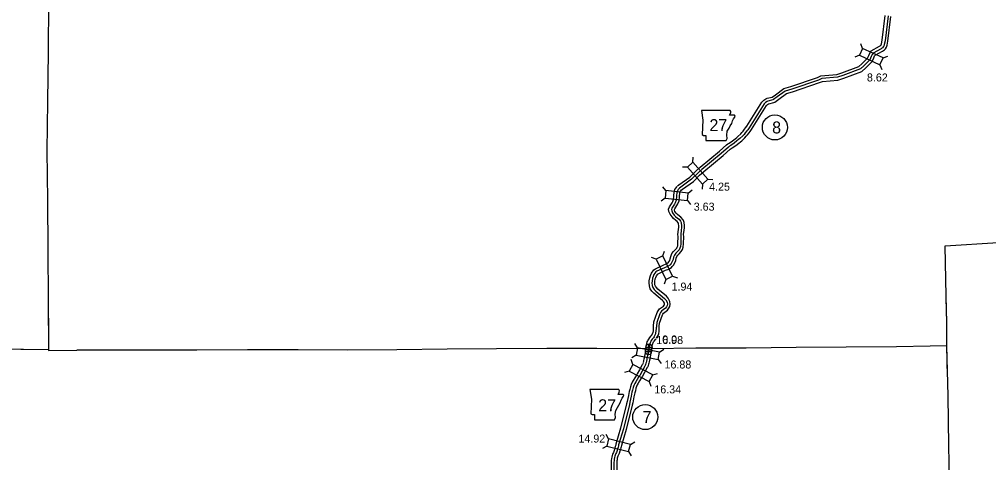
# Model space of a CAD drawing. Extents: x -83719 to 153526, y -11835 to 11446.
# Drawn here: x -4838 to -3133, y -2286 to -1507 of the extents above; entities that cross this region are included whole.
import ezdxf

# ---------------------------------------------------------------- set-up
doc = ezdxf.new("R2010")
doc.units = 0
for name, color, linetype in [('Level 10', 7, 'Continuous'), ('Level 2', 7, 'Continuous'), ('Level 20', 7, 'Continuous'), ('Level 21', 7, 'Continuous'), ('Level 25', 7, 'Continuous'), ('Level 26', 7, 'Continuous'), ('Level 27', 7, 'Continuous'), ('Level 58', 7, 'Continuous'), ('Level 59', 7, 'Continuous')]:
    doc.layers.add(name, color=color, linetype=linetype)

msp = doc.modelspace()

# ---------------------------------------------------------------- linework, layer by layer
at = {"layer": 'Level 10'}
for points in [[(-3679.8, -1799.8), (-3677.3, -1797.7), (-3658.3, -1784.2), (-3647.8, -1773.7), (-3640.1, -1766.9), (-3606.1, -1738.7), (-3593.5, -1727.5), (-3591.3, -1725.8), (-3589, -1724.3), (-3582.8, -1720.3), (-3578.4, -1716.7), (-3575.5, -1714.3), (-3573.5, -1712.7), (-3568.7, -1708.3), (-3566.5, -1705.8), (-3564.4, -1703.4), (-3561.8, -1700), (-3560, -1697.8), (-3557.9, -1694.9), (-3531.3, -1652.3), (-3528.2, -1649.1), (-3524.7, -1646.6), (-3522.1, -1645.6), (-3513.6, -1643.6), (-3513.5, -1643.6), (-3507.4, -1639.3), (-3492.7, -1628.4), (-3480.5, -1624.7), (-3433.6, -1608.8), (-3427.6, -1606), (-3399.6, -1603.6), (-3390.6, -1600.6), (-3360.6, -1589.4), (-3355.3, -1584.8), (-3345.7, -1574.9), (-3343.5, -1570.2), (-3341.7, -1566.2), (-3338.9, -1562.2), (-3324.4, -1554.2), (-3323.3, -1553.5), (-3322.5, -1552.9), (-3321.7, -1552.1), (-3321.4, -1551.7), (-3321, -1549.9), (-3319.6, -1543.5), (-3314.4, -1500.2)], [(-3673.4, -1807.5), (-3671.2, -1805.6), (-3651.8, -1791.8), (-3640.9, -1781), (-3633.6, -1774.5), (-3599.6, -1746.3), (-3587.1, -1735.1), (-3585.5, -1733.9), (-3583.6, -1732.7), (-3577, -1728.4), (-3572.1, -1724.5), (-3569.1, -1722.1), (-3566.9, -1720.3), (-3561.6, -1715.3), (-3559, -1712.4), (-3556.7, -1709.8), (-3553.9, -1706.2), (-3552.1, -1703.8), (-3549.6, -1700.5), (-3523.3, -1658.4), (-3521.6, -1656.7), (-3519.9, -1655.5), (-3519.2, -1655.2), (-3510.5, -1653.2), (-3508.6, -1652.4), (-3501.5, -1647.4), (-3488.1, -1637.4), (-3477.5, -1634.2), (-3429.9, -1618.1), (-3424.9, -1615.8), (-3397.6, -1613.5), (-3387.3, -1610), (-3355.4, -1598.2), (-3348.4, -1592.1), (-3337.3, -1580.6), (-3334.4, -1574.3), (-3333, -1571.2), (-3332, -1569.8), (-3319.1, -1562.8), (-3317.5, -1561.6), (-3315.8, -1560.4), (-3314, -1558.5), (-3312.2, -1555.8), (-3311.2, -1552.2), (-3309.7, -1545.2), (-3304.4, -1501.5)], [(-3721.8, -2048.7), (-3722.1, -2046.2), (-3721.3, -2038.8), (-3715.7, -2022.5), (-3714.1, -2019.5), (-3711.4, -2016.2), (-3708, -2013.6), (-3704.5, -2011), (-3703.4, -2009.6), (-3702.9, -2008.7), (-3702.7, -2007.7), (-3703, -2005.9), (-3704.4, -2003), (-3706, -2001.1), (-3721.5, -1988.5), (-3724.8, -1984.9), (-3727.8, -1980.5), (-3729.3, -1975.7), (-3729.9, -1970.2), (-3729.6, -1966.5), (-3728.6, -1961.2), (-3727.6, -1957.5), (-3725.7, -1953.1), (-3721.5, -1947.4), (-3718.4, -1945.5), (-3705, -1939), (-3699.6, -1936.9), (-3696.7, -1935.1), (-3696.4, -1934.9), (-3695.2, -1933.4), (-3693.6, -1930.8), (-3692.6, -1927.9), (-3691.6, -1923.7), (-3689.7, -1918.9), (-3686.7, -1914.9), (-3683.9, -1912), (-3681.2, -1909.3), (-3680.2, -1907.3), (-3679.5, -1905.3), (-3679.1, -1901.1), (-3678.7, -1889), (-3679, -1885.5), (-3678.3, -1876.7), (-3677.7, -1872.5), (-3677.6, -1869.8), (-3678.1, -1866.2), (-3678.3, -1865.4), (-3678.6, -1864.5), (-3680.6, -1862.2), (-3682.8, -1860.6), (-3686.8, -1857.1), (-3689.5, -1854.2), (-3693, -1849.7), (-3695, -1844.8), (-3695.5, -1840.4), (-3694.1, -1836.4), (-3692.8, -1834.6), (-3689.4, -1829.3), (-3688.3, -1827.3), (-3687.1, -1823.6), (-3686.5, -1818), (-3686.4, -1816.4), (-3685.9, -1811.4), (-3685.4, -1808.9), (-3684.4, -1806.3), (-3682.9, -1803.5), (-3680.5, -1800.5)], [(-3711.9, -2047.6), (-3712, -2046.2), (-3711.5, -2040.9), (-3706.5, -2026.5), (-3705.7, -2025.1), (-3704.4, -2023.5), (-3701.9, -2021.6), (-3697.6, -2018.3), (-3694.8, -2015), (-3693.4, -2011.8), (-3692.6, -2008), (-3693.3, -2002.9), (-3696, -1997.3), (-3699.1, -1993.8), (-3714.7, -1981.2), (-3716.9, -1978.7), (-3718.7, -1976.1), (-3719.5, -1973.6), (-3719.8, -1970.1), (-3719.7, -1967.8), (-3718.9, -1963.4), (-3718.2, -1960.8), (-3717, -1958.1), (-3714.6, -1954.9), (-3713.6, -1954.2), (-3701, -1948.2), (-3695.1, -1945.9), (-3690.6, -1943.1), (-3689.2, -1941.7), (-3687, -1939.2), (-3684.5, -1935.1), (-3682.9, -1930.7), (-3682.1, -1926.6), (-3680.9, -1923.9), (-3679.1, -1921.4), (-3676.7, -1919), (-3673.1, -1915.3), (-3671, -1911.4), (-3669.6, -1907.4), (-3669.1, -1901.7), (-3668.7, -1888.7), (-3669, -1885.5), (-3668.3, -1877.8), (-3667.7, -1873.4), (-3667.5, -1869.4), (-3668.3, -1864.3), (-3668.7, -1862.3), (-3670, -1859.3), (-3673.7, -1854.9), (-3676.6, -1852.7), (-3679.9, -1849.9), (-3681.9, -1847.7), (-3684.3, -1844.6), (-3685.2, -1842.3), (-3685.3, -1841.6), (-3685.1, -1841), (-3684.5, -1840.1), (-3680.8, -1834.4), (-3679.1, -1831.4), (-3677.2, -1825.7), (-3676.5, -1818.8), (-3676.4, -1817.2), (-3676, -1812.9), (-3675.7, -1811.6), (-3675.3, -1810.4), (-3674.5, -1809), (-3672.7, -1806.8)], [(-3735.5, -2086.5), (-3733.6, -2076.8), (-3733, -2074.2), (-3732, -2072), (-3731.2, -2070.9), (-3730.5, -2069.3), (-3728.5, -2066.6), (-3726.2, -2063.6), (-3724.8, -2062.1)], [(-3725.5, -2063.1), (-3722.6, -2057.6), (-3722.2, -2054.4), (-3722, -2050.4), (-3721.8, -2047.9)], [(-3716.6, -2067.7), (-3713.4, -2061.6), (-3712.8, -2060), (-3712.3, -2055.3), (-3712, -2051), (-3711.8, -2048.4)], [(-3725.7, -2088.4), (-3723.8, -2078.9), (-3723.5, -2077.5), (-3723.2, -2076.9), (-3722.5, -2075.8), (-3721.8, -2074.3), (-3720.6, -2072.6), (-3718.5, -2070.1), (-3717.3, -2068.7)], [(-3735.4, -2086.3), (-3738.7, -2103), (-3738.8, -2104.4), (-3739.4, -2106.9), (-3739.9, -2108.7), (-3740.3, -2110)], [(-3725.3, -2086.3), (-3728.8, -2104.5), (-3728.9, -2106.2), (-3729.7, -2109.2), (-3730.3, -2111.6), (-3730.9, -2113.3)], [(-3740.4, -2110.2), (-3741.1, -2112.5), (-3741.4, -2113.6), (-3741.7, -2114), (-3742.4, -2115.1), (-3743.7, -2117.9), (-3746.6, -2123), (-3750.5, -2130.4), (-3751.9, -2132.4), (-3755, -2137.3), (-3757.8, -2141.8), (-3759.6, -2145.2), (-3761.3, -2148.8), (-3762.7, -2153.3), (-3763.6, -2157.7), (-3764.7, -2161.4), (-3766.3, -2168.4), (-3768.5, -2179.1), (-3769.3, -2183), (-3780, -2225.7), (-3788.2, -2254), (-3788.6, -2255.7), (-3789.3, -2257.9), (-3790.1, -2260.8), (-3790.7, -2263.6), (-3792, -2266.8), (-3792.7, -2268.5), (-3794, -2271.4), (-3794.8, -2274.1), (-3795.4, -2276.6), (-3796.1, -2279.5), (-3796.5, -2282.6), (-3796.6, -2285.4), (-3797, -2339.8)], [(-3730.8, -2113.2), (-3731.6, -2115.5), (-3732.2, -2117.7), (-3733.1, -2119.2), (-3733.6, -2120), (-3734.9, -2122.6), (-3737.8, -2127.8), (-3741.9, -2135.5), (-3743.5, -2137.9), (-3746.5, -2142.6), (-3749.1, -2146.7), (-3750.7, -2149.7), (-3752, -2152.5), (-3753, -2155.8), (-3753.9, -2160.1), (-3755, -2163.9), (-3756.6, -2170.5), (-3758.7, -2181.1), (-3759.6, -2185.3), (-3770.3, -2228.3), (-3778.5, -2256.6), (-3779, -2258.5), (-3779.7, -2260.6), (-3780.3, -2263.1), (-3781.1, -2266.6), (-3782.7, -2270.7), (-3783.6, -2272.5), (-3784.6, -2274.9), (-3785.2, -2276.7), (-3785.7, -2278.9), (-3786.2, -2281.3), (-3786.5, -2283.5), (-3786.6, -2285.7), (-3787, -2339.1)]]:
    msp.add_lwpolyline(points, dxfattribs=at)
at = {"layer": 'Level 2'}
for points in [[(-4786.4, -1305.1), (-4786.1, -1388.5), (-4786.3, -1475.9), (-4787.1, -1563.9), (-4787.9, -1651), (-4789, -1737.9), (-4788.3, -1824.7), (-4787.6, -1912.4), (-4786.9, -2000.3), (-4786.4, -2063.8)], [(-3206.3, -2040.2), (-3207.5, -1993.7), (-3209.2, -1905), (-3115.8, -1899.2), (-3112.5, -1899)], [(-3206.3, -2040.2), (-3207.5, -1996.5)], [(-3206.3, -2040.2), (-3207.5, -1996.5)], [(-4786.7, -2027.4), (-4786.4, -2063.8)], [(-3199.5, -2385.1), (-3200.5, -2345.1), (-3202.5, -2256.9), (-3203.9, -2169.2), (-3206.2, -2081.2), (-3206.3, -2040.2)], [(-3204.8, -2135.1), (-3206.2, -2081.2), (-3206.3, -2040.2)], [(-4786.4, -2063.8), (-4786.4, -2088.1), (-4786.4, -2089)], [(-4786.4, -2063.8), (-4786.4, -2088.1), (-4786.4, -2089)], [(-4786.4, -2088.1), (-4874.9, -2087.2), (-4963, -2086.5), (-4964.6, -2174.4), (-4986.5, -2173.8)], [(-4786.4, -2088.1), (-4834.9, -2087.6)], [(-4786.4, -2089), (-4736.6, -2088.9)], [(-4786.4, -2089), (-4736.6, -2088.9)], [(-4361.5, -2088.3), (-4436.4, -2088), (-4525.5, -2088.7), (-4613.3, -2088.9), (-4699.9, -2088.6), (-4736.6, -2088.9)], [(-4361.5, -2088.3), (-4436.4, -2088), (-4525.5, -2088.7), (-4613.3, -2088.9), (-4699.9, -2088.6), (-4736.6, -2088.9)], [(-3751.3, -2086.2), (-3821.6, -2085.8), (-3909.5, -2085.9), (-3998.2, -2086.6), (-4085.3, -2087), (-4173.3, -2087.8), (-4260.1, -2088.9), (-4260.1, -2088.4), (-4347.4, -2088.3), (-4361.5, -2088.3)], [(-3735.5, -2086.2), (-3821.6, -2085.8), (-3909.5, -2085.9), (-3998.2, -2086.6), (-4085.3, -2087), (-4173.3, -2087.8), (-4260.1, -2088.9), (-4260.1, -2088.4), (-4347.4, -2088.3), (-4361.5, -2088.3)], [(-3735.3, -2086.2), (-3739.7, -2086.2)], [(-3235.4, -2081.6), (-3294.4, -2082.9), (-3383, -2083.3), (-3471, -2084.2), (-3559, -2085), (-3647.5, -2085.3), (-3725.5, -2086.1)], [(-3235.4, -2081.6), (-3294.4, -2082.9), (-3383, -2083.3), (-3471, -2084.2), (-3559, -2085), (-3647.5, -2085.3), (-3725.3, -2086.1)], [(-3206.2, -2081), (-3235.4, -2081.6)], [(-3206.2, -2081), (-3235.4, -2081.6)], [(-3206.2, -2081), (-3235.4, -2081.6)]]:
    msp.add_lwpolyline(points, dxfattribs=at)
at = {"layer": 'Level 20'}
for p, q in [((-3354.3, -1558), (-3357.3, -1549.8)), ((-3359.7, -1570), (-3368, -1573.1)), ((-3318.2, -1574.5), (-3310, -1571.4)), ((-3323.7, -1586.5), (-3320.6, -1594.7)), ((-3652.6, -1758.2), (-3652.1, -1749.4)), ((-3662.4, -1767), (-3671.2, -1766.5)), ((-3626.2, -1787.8), (-3617.4, -1788.3)), ((-3700.4, -1808.1), (-3705.9, -1801.2)), ((-3661, -1812.4), (-3654.2, -1806.9)), ((-3636.1, -1796.5), (-3636.6, -1805.3)), ((-3701.8, -1821.2), (-3708.7, -1826.7)), ((-3662.5, -1825.5), (-3657, -1832.4)), ((-3717.5, -1928.6), (-3725.8, -1925.7)), ((-3705.6, -1922.9), (-3702.7, -1914.6)), ((-3688.4, -1958.5), (-3680.1, -1961.4)), ((-3700.3, -1964.3), (-3703.2, -1972.6)), ((-3750.1, -2084.5), (-3755.1, -2077.2)), ((-3736.3, -2091.3), (-3725.5, -2091.1)), ((-3730.8, -2096.6), (-3731, -2085.8)), ((-3711.3, -2092), (-3704, -2087)), ((-3758.5, -2113.7), (-3761.1, -2105.3)), ((-3752.6, -2097.4), (-3759.9, -2102.3)), ((-3713.8, -2104.9), (-3708.8, -2112.2)), ((-3764.6, -2125.4), (-3773, -2128)), ((-3723.4, -2132.1), (-3715, -2129.5)), ((-3729.5, -2143.8), (-3726.9, -2152.2)), ((-3801.1, -2244.6), (-3805.6, -2237.1)), ((-3762.7, -2254.4), (-3755.1, -2249.9)), ((-3804.3, -2257.4), (-3811.9, -2261.9)), ((-3766, -2267.2), (-3761.5, -2274.8))]:
    msp.add_line(p, q, dxfattribs=at)
for points in [[(-3359.7, -1570), (-3323.7, -1586.5), (-3318.2, -1574.5), (-3354.3, -1558)], [(-3626.2, -1787.8), (-3652.6, -1758.2), (-3662.4, -1767), (-3636.1, -1796.5)], [(-3661, -1812.4), (-3700.4, -1808.1), (-3701.8, -1821.2), (-3662.5, -1825.5)], [(-3717.5, -1928.6), (-3700.3, -1964.3), (-3688.4, -1958.5), (-3705.6, -1922.9)], [(-3711.3, -2092), (-3750.1, -2084.5), (-3752.6, -2097.4), (-3713.8, -2104.9)], [(-3723.4, -2132.1), (-3758.5, -2113.7), (-3764.6, -2125.4), (-3729.5, -2143.8)], [(-3804.3, -2257.4), (-3766, -2267.2), (-3762.7, -2254.4), (-3801.1, -2244.6)]]:
    msp.add_lwpolyline(points, close=True, dxfattribs=at)
msp.add_circle((-3730.9, -2091.2), 5.43, dxfattribs=at)
at = {"layer": 'Level 21'}
for points in [[(-3637.7, -1666.9), (-3635.2, -1683.8), (-3636.3, -1709.5), (-3634.1, -1710.9), (-3629.8, -1710.9), (-3629.8, -1719.9), (-3594.3, -1719.9), (-3592.6, -1716.3), (-3593.2, -1710.3), (-3592.3, -1703.6), (-3589.2, -1698.2), (-3587.3, -1694.3), (-3584.4, -1690), (-3582.8, -1685.5), (-3581.3, -1681.9), (-3578.8, -1678.8), (-3578.2, -1676.8), (-3579.4, -1675.4), (-3588.1, -1675.4), (-3586.1, -1671.4), (-3585.9, -1668.9), (-3587, -1666.9)], [(-3833.8, -2158), (-3831.2, -2174.9), (-3832.4, -2200.6), (-3830.1, -2202), (-3825.9, -2202), (-3825.9, -2211), (-3790.4, -2211), (-3788.7, -2207.3), (-3789.2, -2201.4), (-3788.4, -2194.6), (-3785.3, -2189.3), (-3783.3, -2185.3), (-3780.5, -2181.1), (-3778.8, -2176.6), (-3777.4, -2172.9), (-3774.9, -2169.8), (-3774.3, -2167.8), (-3775.4, -2166.4), (-3784.2, -2166.4), (-3782.2, -2162.5), (-3781.9, -2160), (-3783.1, -2158)]]:
    msp.add_lwpolyline(points, close=True, dxfattribs=at)
at = {"layer": 'Level 26'}
for p, q in [((-3729.7, -2088.8), (-3730, -2078)), ((-3735.3, -2083.5), (-3724.4, -2083.3))]:
    msp.add_line(p, q, dxfattribs=at)
msp.add_circle((-3729.9, -2083.4), 5.43, dxfattribs=at)
at = {"layer": 'Level 27'}
for centre in [(-3508.6, -1696.9), (-3736.6, -2206.4)]:
    msp.add_circle(centre, 22, dxfattribs=at)
at = {"layer": 'Level 59'}
for points in [[(-3309.4, -1500.8), (-3314.7, -1544.4), (-3316.1, -1551.1), (-3316.8, -1553.7), (-3317.9, -1555.3), (-3319.2, -1556.6), (-3320.4, -1557.6), (-3321.8, -1558.5), (-3335.4, -1566), (-3337.3, -1568.7), (-3339, -1572.3), (-3341.5, -1577.8), (-3351.8, -1588.4), (-3358, -1593.8), (-3388.9, -1605.3), (-3398.6, -1608.5), (-3426.2, -1610.9), (-3431.7, -1613.5), (-3479, -1629.4), (-3490.4, -1632.9), (-3504.4, -1643.3), (-3511, -1648), (-3512, -1648.4), (-3520.7, -1650.4), (-3522.3, -1651), (-3524.9, -1652.9), (-3527.3, -1655.3), (-3553.8, -1697.7), (-3556, -1700.8), (-3557.9, -1703.1), (-3560.6, -1706.6), (-3562.8, -1709.1), (-3565.1, -1711.8), (-3570.2, -1716.5), (-3572.3, -1718.2), (-3575.2, -1720.6), (-3579.9, -1724.3), (-3586.3, -1728.5), (-3588.4, -1729.9), (-3590.3, -1731.3), (-3602.9, -1742.5), (-3636.8, -1770.7), (-3644.3, -1777.4), (-3655.1, -1788), (-3674.2, -1801.7), (-3676.6, -1803.7)], [(-3676.6, -1803.7), (-3678.7, -1806.3), (-3679.9, -1808.4), (-3680.6, -1810.3), (-3680.9, -1812.2), (-3681.4, -1816.8), (-3681.5, -1818.4), (-3682.1, -1824.7), (-3683.7, -1829.4), (-3685.1, -1831.8), (-3688.6, -1837.4), (-3689.6, -1838.7), (-3690.4, -1841), (-3690.1, -1843.6), (-3688.7, -1847.2), (-3685.7, -1851), (-3683.3, -1853.5), (-3679.7, -1856.6), (-3677.1, -1858.5), (-3674.3, -1861.9), (-3673.5, -1863.9), (-3673.2, -1865.2), (-3672.6, -1869.6), (-3672.7, -1872.9), (-3673.3, -1877.3), (-3674, -1885.5), (-3673.7, -1888.8), (-3674.1, -1901.4), (-3674.5, -1906.4), (-3675.6, -1909.4), (-3677.2, -1912.3), (-3680.3, -1915.5), (-3682.9, -1918.2), (-3685.3, -1921.4), (-3686.8, -1925.1), (-3687.7, -1929.3), (-3689.1, -1932.9), (-3691.1, -1936.3), (-3692.8, -1938.3), (-3693.6, -1939.1), (-3697.3, -1941.4), (-3703, -1943.6), (-3716, -1949.9), (-3718.1, -1951.1), (-3721.4, -1955.6), (-3722.9, -1959.1), (-3723.8, -1962.3), (-3724.6, -1967.1), (-3724.9, -1970.2), (-3724.4, -1974.7), (-3723.2, -1978.3), (-3720.9, -1981.8), (-3718.1, -1984.8), (-3702.6, -1997.5), (-3700.2, -2000.2), (-3698.1, -2004.4), (-3697.7, -2007.8), (-3698.1, -2010.2), (-3699.1, -2012.3), (-3701.1, -2014.7), (-3705, -2017.6), (-3707.9, -2019.9), (-3709.9, -2022.3), (-3711.1, -2024.5), (-3716.4, -2039.9), (-3717, -2046.2), (-3716.8, -2048.1)], [(-3721.1, -2065.4), (-3718, -2059.6), (-3717.7, -2058.8), (-3717.2, -2054.8), (-3717, -2050.7), (-3716.8, -2048.1)], [(-3721.1, -2065.4), (-3722.3, -2066.8), (-3724.5, -2069.6), (-3726.2, -2071.8), (-3726.9, -2073.3), (-3727.6, -2074.5), (-3728.2, -2075.8), (-3728.7, -2077.8), (-3730.7, -2088.3)], [(-3730.3, -2086), (-3733.7, -2103.7), (-3733.9, -2105.3), (-3734.6, -2108.1), (-3735.1, -2110.2), (-3735.6, -2111.7)], [(-3735.6, -2111.7), (-3736.3, -2114), (-3736.8, -2115.6), (-3737.4, -2116.6), (-3738, -2117.5), (-3739.3, -2120.2), (-3742.2, -2125.4), (-3746.2, -2133), (-3747.7, -2135.2), (-3750.8, -2140), (-3753.4, -2144.3), (-3755.1, -2147.5), (-3756.6, -2150.7), (-3757.9, -2154.6), (-3758.8, -2158.9), (-3759.9, -2162.6), (-3761.5, -2169.4), (-3763.6, -2180.1), (-3764.5, -2184.2), (-3775.1, -2227), (-3783.4, -2255.3), (-3783.8, -2257.1), (-3784.5, -2259.2), (-3785.2, -2262), (-3785.9, -2265.1), (-3787.4, -2268.7), (-3788.1, -2270.5), (-3789.3, -2273.2), (-3790, -2275.4), (-3790.5, -2277.7), (-3791.2, -2280.4), (-3791.5, -2283.1), (-3791.6, -2285.6), (-3792, -2339.4)]]:
    msp.add_lwpolyline(points, dxfattribs=at)

# ---------------------------------------------------------------- texts
at = {"layer": 'Level 21'}
for p in [(-3623.7, -1703.4), (-3819.3, -2196.2)]:
    msp.add_text('27', height=21.12, dxfattribs=at).set_placement(p)
at = {"layer": 'Level 25'}
for s, p in [('0.0', (-3706.7, -2076.8)), ('16.98', (-3717.1, -2077.9))]:
    msp.add_text(s, height=14.08, dxfattribs=at).set_placement(p)
at = {"layer": 'Level 27'}
for s, p in [('8', (-3513.4, -1707.5)), ('7', (-3741.3, -2217))]:
    msp.add_text(s, height=21.1, dxfattribs=at).set_placement(p)
at = {"layer": 'Level 58'}
for s, p in [('8.62', (-3346.6, -1616)), ('4.25', (-3624.2, -1808.1)), ('3.63', (-3651.3, -1843.3)), ('1.94', (-3690.3, -1983.9)), ('16.88', (-3702.7, -2120.9)), ('16.34', (-3720.6, -2164.7)), ('14.92', (-3854.1, -2251.2))]:
    msp.add_text(s, height=14.08, dxfattribs=at).set_placement(p)

doc.saveas('drawing.dxf')
